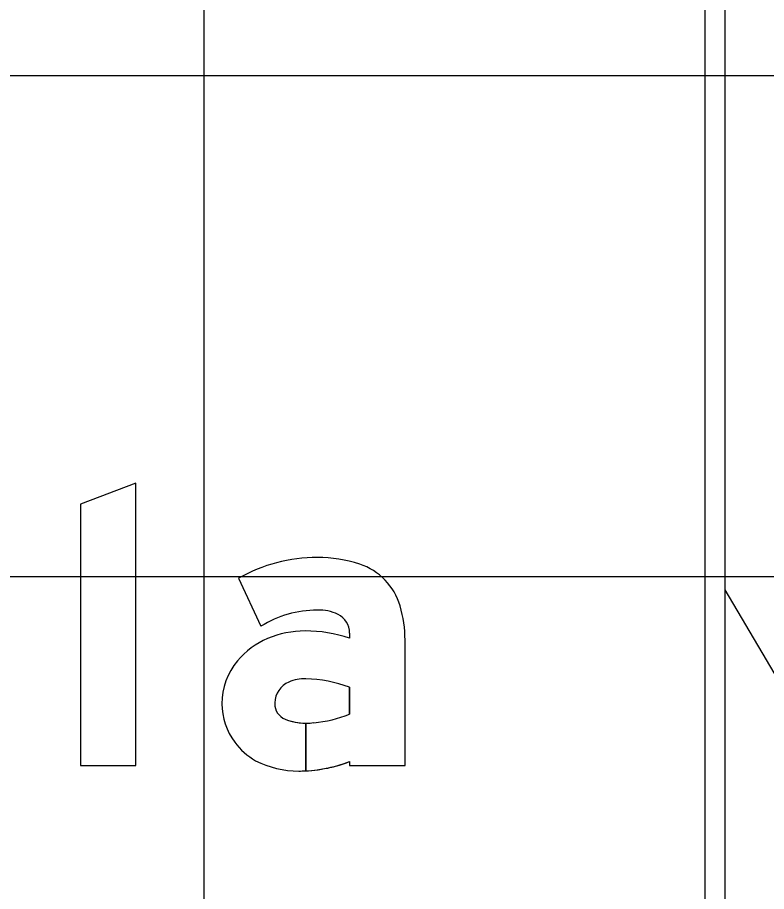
# Model space of a CAD drawing. Extents: x 2193008 to 2198143, y 1236112 to 1237864.
# Drawn here: x 2196313.961 to 2196316.951, y 1237290.85 to 1237294.339 of the extents above; entities that cross this region are included whole.
import ezdxf

# ---------------------------------------------------------------- set-up
doc = ezdxf.new("R2010")
doc.units = 0
for name, color, linetype in [('GSBWFILL', 7, 'Continuous'), ('GSCOLORFILL', 7, 'Continuous'), ('GSDIMS', 7, 'Continuous'), ('GSOUTLINE', 7, 'Continuous'), ('M-ROADS', 7, 'Continuous')]:
    doc.layers.add(name, color=color, linetype=linetype)

msp = doc.modelspace()

# ---------------------------------------------------------------- linework, layer by layer
at = {"layer": 'GSBWFILL'}
msp.add_lwpolyline([(2196314.4341, 1237291.3535), (2196314.4341, 1237292.4801), (2196314.2126, 1237292.3961), (2196314.2126, 1237291.3535)], close=True, dxfattribs=at)
for points in [[(2196314.8439, 1237292.1007), (2196314.9328, 1237291.9088)], [(2196315.2866, 1237291.8818), (2196315.2866, 1237291.8614)], [(2196315.2866, 1237291.369), (2196315.2866, 1237291.3535), (2196315.5081, 1237291.3535), (2196315.5081, 1237291.8531)], [(2196315.2866, 1237291.6654), (2196315.2866, 1237291.5578)], [(2196315.1123, 1237291.332), (2196315.1123, 1237291.522)], [(2196315.1123, 1237291.522), (2196315.1123, 1237291.332)]]:
    msp.add_lwpolyline(points, dxfattribs=at)
for centre, major_axis, start_param, end_param in [((2196315.158, 1237291.5492), (0, 0.6347), 0, 0.517719), ((2196315.158, 1237291.6419), (0, 0.542), 5.96613, 6.283185), ((2196315.2493, 1237291.9202), (0, 0.2491), 4.997165, 5.96613), ((2196315.0201, 1237291.8531), (0, 0.4879), 4.712389, 4.997165), ((2196315.158, 1237291.5492), (0, 0.4243), 0, 0.559495), ((2196315.166, 1237291.8059), (0, 0.1678), 5.822746, 6.330435), ((2196315.2036, 1237291.8818), (0, 0.083), 4.712389, 5.822746), ((2196315.109, 1237291.5107), (0, 0.3797), 0, 0.404512), ((2196315.109, 1237291.3314), (0, 0.559), 5.959871, 6.283185), ((2196315.083, 1237291.5672), (0, 0.3175), 0.399285, 0.87593), ((2196315.044, 1237291.5998), (0, 0.2667), 0.87593, 1.570796), ((2196315.0818, 1237291.6), (0, 0.0941), 0.408547, 1.530785), ((2196315.108, 1237291.5394), (0, 0.1601), 6.259455, 6.691732), ((2196315.0964, 1237291.1553), (0, 0.5444), 5.926185, 6.254823), ((2196315.0322, 1237291.5998), (0, 0.2549), 1.570796, 2.21394), ((2196315.0879, 1237291.5998), (0, 0.1002), 1.530785, 1.570796), ((2196315.0541, 1237291.5998), (0, 0.0664), 1.570796, 2.757027), ((2196315.1123, 1237291.7435), (0, 0.2214), 2.757027, 3.141593), ((2196315.0994, 1237292.0341), (0, 0.5118), 3.228562, 3.516221), ((2196315.1123, 1237291.7435), (0, 0.2214), 3.141843, 3.28451), ((2196315.0548, 1237291.6167), (0, 0.2832), 2.21394, 2.611125), ((2196315.0838, 1237291.7123), (0, 0.381), 2.672443, 3.141593), ((2196315.0838, 1237291.8965), (0, 0.5652), 3.192057, 3.508644), ((2196315.0838, 1237291.8965), (0, 0.5652), 3.141593, 3.191959)]:
    msp.add_ellipse(centre, major_axis=major_axis, ratio=0.999997, start_param=start_param, end_param=end_param, dxfattribs=at)
at = {"layer": 'GSCOLORFILL'}
msp.add_line((2196316.7843, 1237296.4118), (2196316.7843, 1237289.4188), dxfattribs=at)
msp.add_lwpolyline([(2196314.4341, 1237291.3535), (2196314.4341, 1237292.4801), (2196314.2126, 1237292.3961), (2196314.2126, 1237291.3535)], close=True, dxfattribs=at)
for points in [[(2196314.8439, 1237292.1007), (2196314.9328, 1237291.9088)], [(2196315.2866, 1237291.8818), (2196315.2866, 1237291.8614)], [(2196315.2866, 1237291.369), (2196315.2866, 1237291.3535), (2196315.5081, 1237291.3535), (2196315.5081, 1237291.8531)], [(2196315.2866, 1237291.6654), (2196315.2866, 1237291.5578)], [(2196315.1123, 1237291.332), (2196315.1123, 1237291.522)], [(2196315.1123, 1237291.522), (2196315.1123, 1237291.332)]]:
    msp.add_lwpolyline(points, dxfattribs=at)
for centre, major_axis, start_param, end_param in [((2196315.158, 1237291.5492), (0, 0.6347), 0, 0.517719), ((2196315.158, 1237291.6419), (0, 0.542), 5.96613, 6.283185), ((2196315.2493, 1237291.9202), (0, 0.2491), 4.997165, 5.96613), ((2196315.0201, 1237291.8531), (0, 0.4879), 4.712389, 4.997165), ((2196315.158, 1237291.5492), (0, 0.4243), 0, 0.559495), ((2196315.166, 1237291.8059), (0, 0.1678), 5.822746, 6.330435), ((2196315.2036, 1237291.8818), (0, 0.083), 4.712389, 5.822746), ((2196315.109, 1237291.5107), (0, 0.3797), 0, 0.404512), ((2196315.109, 1237291.3314), (0, 0.559), 5.959871, 6.283185), ((2196315.083, 1237291.5672), (0, 0.3175), 0.399285, 0.87593), ((2196315.044, 1237291.5998), (0, 0.2667), 0.87593, 1.570796), ((2196315.0818, 1237291.6), (0, 0.0941), 0.408547, 1.530785), ((2196315.108, 1237291.5394), (0, 0.1601), 6.259455, 6.691732), ((2196315.0964, 1237291.1553), (0, 0.5444), 5.926185, 6.254823), ((2196315.0322, 1237291.5998), (0, 0.2549), 1.570796, 2.21394), ((2196315.0879, 1237291.5998), (0, 0.1002), 1.530785, 1.570796), ((2196315.0541, 1237291.5998), (0, 0.0664), 1.570796, 2.757027), ((2196315.1123, 1237291.7435), (0, 0.2214), 2.757027, 3.141593), ((2196315.0994, 1237292.0341), (0, 0.5118), 3.228562, 3.516221), ((2196315.1123, 1237291.7435), (0, 0.2214), 3.141843, 3.28451), ((2196315.0548, 1237291.6167), (0, 0.2832), 2.21394, 2.611125), ((2196315.0838, 1237291.7123), (0, 0.381), 2.672443, 3.141593), ((2196315.0838, 1237291.8965), (0, 0.5652), 3.192057, 3.508644), ((2196315.0838, 1237291.8965), (0, 0.5652), 3.141593, 3.191959)]:
    msp.add_ellipse(centre, major_axis=major_axis, ratio=0.999997, start_param=start_param, end_param=end_param, dxfattribs=at)
at = {"layer": 'GSDIMS'}
msp.add_line((2196316.7843, 1237292.0541), (2196317.4155, 1237290.9841), dxfattribs=at)
at = {"layer": 'GSOUTLINE'}
msp.add_lwpolyline([(2196314.4341, 1237291.3535), (2196314.4341, 1237292.4801), (2196314.2126, 1237292.3961), (2196314.2126, 1237291.3535)], close=True, dxfattribs=at)
for points in [[(2196314.8439, 1237292.1007), (2196314.9328, 1237291.9088)], [(2196315.2866, 1237291.8818), (2196315.2866, 1237291.8614)], [(2196315.2866, 1237291.369), (2196315.2866, 1237291.3535), (2196315.5081, 1237291.3535), (2196315.5081, 1237291.8531)], [(2196315.2866, 1237291.5578), (2196315.2866, 1237291.6654)]]:
    msp.add_lwpolyline(points, dxfattribs=at)
for centre, major_axis, start_param, end_param in [((2196315.158, 1237291.5492), (0, 0.6347), 6.283185, 6.800904), ((2196315.158, 1237291.6419), (0, 0.542), 5.96613, 6.283185), ((2196315.2493, 1237291.9202), (0, 0.2491), 4.997165, 5.96613), ((2196315.0201, 1237291.8531), (0, 0.4879), 4.712389, 4.997165), ((2196315.158, 1237291.5492), (0, 0.4243), 0, 0.559495), ((2196315.166, 1237291.8059), (0, 0.1678), 5.822746, 6.330435), ((2196315.2036, 1237291.8818), (0, 0.083), 4.712389, 5.822746), ((2196315.109, 1237291.5107), (0, 0.3797), 0, 0.404512), ((2196315.109, 1237291.3314), (0, 0.559), 5.959871, 6.283185), ((2196315.083, 1237291.5672), (0, 0.3175), 0.399285, 0.87593), ((2196315.044, 1237291.5998), (0, 0.2667), 0.87593, 1.570796), ((2196315.0818, 1237291.6), (0, 0.0941), 0.408547, 1.530785), ((2196315.108, 1237291.5394), (0, 0.1601), 6.25958, 6.691732), ((2196315.1116, 1237291.6912), (0, 0.0083), 6.254787, 6.25958), ((2196315.0964, 1237291.1553), (0, 0.5444), 5.926185, 6.254787), ((2196315.0322, 1237291.5998), (0, 0.2549), 1.570796, 2.21394), ((2196315.0879, 1237291.5998), (0, 0.1002), 1.530785, 1.570796), ((2196315.0541, 1237291.5998), (0, 0.0664), 1.570796, 2.757027), ((2196315.1123, 1237291.7435), (0, 0.2214), 2.757027, 3.28451), ((2196315.0994, 1237292.0341), (0, 0.5118), 3.228562, 3.516221), ((2196315.0548, 1237291.6167), (0, 0.2832), 2.21394, 2.611125), ((2196315.0838, 1237291.7123), (0, 0.381), 2.672443, 3.141593), ((2196315.0838, 1237291.8965), (0, 0.5652), 3.141593, 3.508644)]:
    msp.add_ellipse(centre, major_axis=major_axis, ratio=0.999997, start_param=start_param, end_param=end_param, dxfattribs=at)
at = {"layer": 'M-ROADS'}
for p, q in [((2196314.7065, 1237258.1062), (2196314.7065, 1237318.1062)), ((2196316.7065, 1237258.1062), (2196316.7065, 1237318.1062)), ((2196394.7065, 1237294.1062), (2196264.7065, 1237294.1062)), ((2196394.7065, 1237292.1062), (2196264.7065, 1237292.1062))]:
    msp.add_line(p, q, dxfattribs=at)

doc.saveas('drawing.dxf')
